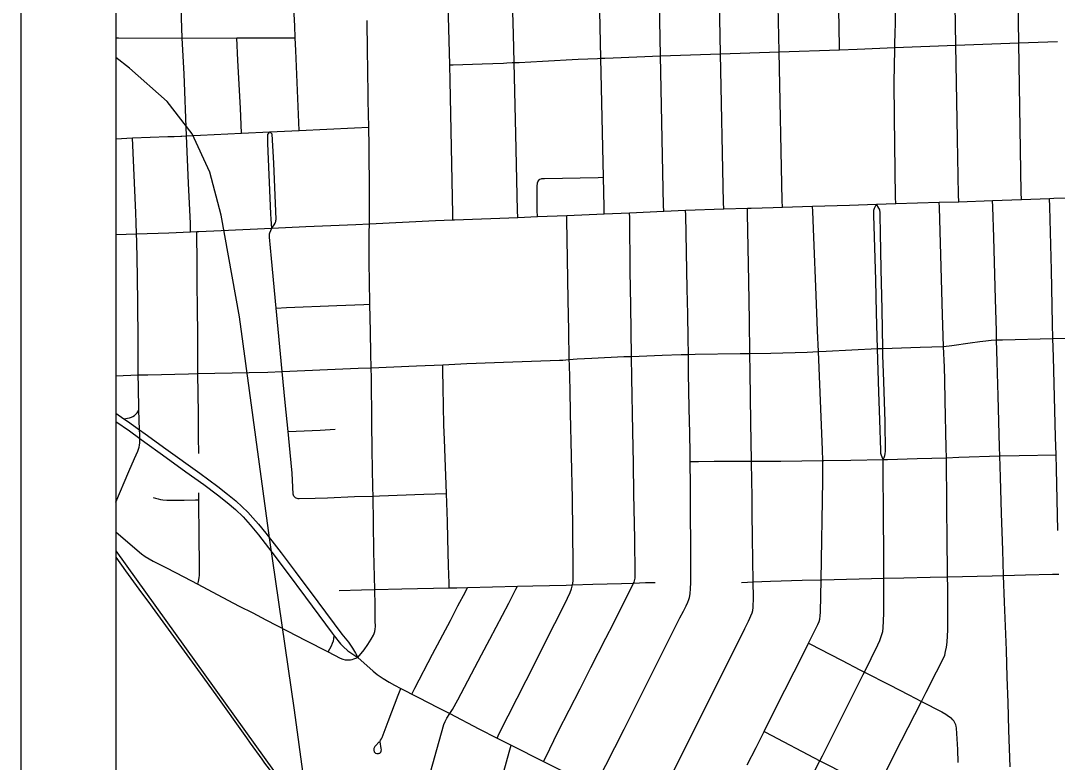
# Model space of a CAD drawing. Extents: x -6.4 to 34, y -4.2 to 22.
# Drawn here: x 2 to 3.091, y 17.542 to 18.322 of the extents above; entities that cross this region are included whole.
import ezdxf

# ---------------------------------------------------------------- set-up
doc = ezdxf.new("R2010")
doc.units = 0
for name, color, linetype in [('GM_X_City_Street', 7, 'Continuous'), ('GM_X_Corporation', 7, 'Continuous'), ('GM_X_County_Road', 7, 'Continuous'), ('GM_X_Rail_Line', 7, 'Continuous'), ('GM_X_State_Route', 7, 'Continuous'), ('GM_X_US_Route', 7, 'Continuous'), ('SH_Data', 7, 'Continuous')]:
    doc.layers.add(name, color=color, linetype=linetype)

msp = doc.modelspace()

# ---------------------------------------------------------------- linework, layer by layer
at = {"layer": 'GM_X_City_Street'}
for points in [[(2.9206, 18.1297), (2.9205, 18.1363), (2.9192, 18.2207), (2.9189, 18.2573), (2.9196, 18.2918), (2.9197, 18.2938), (2.9198, 18.2998), (2.92, 18.3074), (2.9201, 18.3118), (2.9202, 18.3167), (2.9202, 18.3239), (2.9202, 18.3304), (2.919, 18.4084), (2.9185, 18.4442), (2.9178, 18.4927), (2.9154, 18.6071), (2.9144, 18.657), (2.9107, 18.8162), (2.9091, 18.8842)], [(3.0528, 18.134), (3.0527, 18.1413), (3.05, 18.2987), (3.0482, 18.4081), (3.0475, 18.4464), (3.0463, 18.5168), (3.0447, 18.6122), (3.0409, 18.8319), (3.0409, 18.8357)], [(2.9869, 18.1317), (2.9868, 18.1388), (2.9857, 18.1978), (2.984, 18.2962), (2.9815, 18.4445), (2.9805, 18.5012), (2.9787, 18.6108), (2.9775, 18.6778), (2.9749, 18.8223), (2.9748, 18.8258)], [(2.8616, 18.2916), (2.8616, 18.2946), (2.8597, 18.3936), (2.8588, 18.445), (2.8559, 18.6015), (2.8545, 18.675), (2.8538, 18.7007), (2.8536, 18.71), (2.8528, 18.7523), (2.852, 18.7846), (2.8515, 18.802), (2.8514, 18.8071)], [(2.6139, 18.1189), (2.6138, 18.1259), (2.6131, 18.1575), (2.6103, 18.2827), (2.6081, 18.3824), (2.6068, 18.439), (2.6056, 18.4954)], [(2.7397, 18.1241), (2.7395, 18.1309), (2.7363, 18.2872), (2.7333, 18.4366), (2.7332, 18.4424)], [(2.5229, 18.1152), (2.5227, 18.1224), (2.5209, 18.2028), (2.5192, 18.2781), (2.5185, 18.3078), (2.5179, 18.3313), (2.5159, 18.4319), (2.5158, 18.4359)], [(2.6765, 18.1219), (2.6763, 18.1278), (2.6732, 18.285), (2.6702, 18.4349), (2.6701, 18.4405)], [(2.1787, 18.1001), (2.1785, 18.1087), (2.1764, 18.1511), (2.1743, 18.201), (2.1718, 18.2662), (2.17, 18.3037), (2.1687, 18.3355), (2.1673, 18.3682)], [(2.293, 18.2066), (2.2893, 18.2908), (2.2888, 18.304), (2.2883, 18.3168), (2.2871, 18.3416), (2.2861, 18.3681)], [(2.4546, 18.1125), (2.4545, 18.119), (2.4518, 18.2588), (2.4514, 18.2757), (2.4489, 18.3648)], [(2.1, 18.3043), (2.1011, 18.3041), (2.1027, 18.304), (2.17, 18.3037), (2.2273, 18.3041), (2.2888, 18.304)], [(2.2323, 18.2038), (2.2311, 18.2302), (2.2284, 18.2803), (2.2273, 18.3041)], [(2.4514, 18.2757), (2.455, 18.2758), (2.4854, 18.2766), (2.5079, 18.2776), (2.5116, 18.2777), (2.517, 18.278), (2.5192, 18.2781), (2.5244, 18.2783), (2.5489, 18.2796), (2.5866, 18.2816), (2.5966, 18.2821), (2.6067, 18.2825), (2.6103, 18.2827), (2.6146, 18.2828), (2.6232, 18.2832), (2.6732, 18.285), (2.7363, 18.2872), (2.7979, 18.2894), (2.8616, 18.2916), (2.8801, 18.2923), (2.9197, 18.2938), (2.984, 18.2962), (3.05, 18.2987), (3.0909, 18.3003)], [(2.1, 18.198), (2.1175, 18.1988), (2.1548, 18.2002), (2.1615, 18.2004), (2.1683, 18.2007), (2.1694, 18.2008), (2.1743, 18.201), (2.181, 18.2013), (2.189, 18.2018), (2.2323, 18.2038), (2.2622, 18.2052), (2.293, 18.2066), (2.3513, 18.2093), (2.3662, 18.21)], [(2.2641, 18.1039), (2.2636, 18.1132), (2.2632, 18.1191), (2.2601, 18.1931), (2.2599, 18.2023), (2.2622, 18.2052)], [(2.2641, 18.1039), (2.2666, 18.1073), (2.2677, 18.1091), (2.2681, 18.1101), (2.2684, 18.111), (2.2685, 18.112), (2.2686, 18.1131), (2.2663, 18.1723), (2.2645, 18.2026), (2.2622, 18.2052)], [(2.1219, 18.0979), (2.1214, 18.1096), (2.121, 18.12), (2.1175, 18.1988)], [(2.5436, 18.116), (2.5435, 18.1225), (2.5434, 18.1437), (2.5435, 18.1486), (2.5436, 18.1504), (2.5438, 18.1517), (2.5442, 18.1528), (2.5446, 18.1537), (2.5455, 18.1547), (2.5462, 18.1553), (2.5474, 18.1558), (2.5481, 18.156), (2.5492, 18.1561), (2.5509, 18.1562), (2.6075, 18.1573), (2.6131, 18.1575)], [(2.7644, 17.5395), (2.7738, 17.5576), (2.7822, 17.5746), (2.7946, 17.5993), (2.8231, 17.6559), (2.8288, 17.6674), (2.8386, 17.687), (2.8399, 17.6903), (2.8406, 17.6927), (2.8411, 17.6963), (2.8415, 17.6999), (2.842, 17.734), (2.8439, 17.8385), (2.8438, 17.8595), (2.8437, 17.8707), (2.8393, 17.9741), (2.8384, 17.9961), (2.8368, 18.0334), (2.8344, 18.0944), (2.8334, 18.1213), (2.8332, 18.127)], [(2.9075, 17.8607), (2.9062, 17.8632), (2.9055, 17.8647), (2.9051, 17.867), (2.9048, 17.8702), (2.9039, 17.9024), (2.903, 17.9314), (2.9014, 17.9773), (2.9005, 18.015), (2.8995, 18.0491), (2.8976, 18.1174), (2.8976, 18.1202), (2.8977, 18.1227), (2.898, 18.1239), (2.8984, 18.1249), (2.9004, 18.1291)], [(2.9075, 17.8607), (2.9085, 17.8627), (2.9092, 17.8647), (2.9095, 17.8665), (2.9097, 17.8693), (2.9095, 17.9003), (2.908, 17.9425), (2.9071, 17.9704), (2.907, 17.9775), (2.9062, 18.0182), (2.9054, 18.0609), (2.9046, 18.0989), (2.9041, 18.1173), (2.9041, 18.1204), (2.9039, 18.1229), (2.9034, 18.124), (2.9029, 18.125), (2.9004, 18.1291)], [(2.9071, 17.526), (2.9268, 17.5651), (2.9476, 17.6062), (2.9525, 17.6159), (2.9636, 17.6373), (2.9705, 17.6511), (2.9722, 17.6549), (2.9731, 17.6585), (2.9741, 17.6634), (2.9746, 17.6684), (2.9754, 17.6816), (2.9753, 17.7263), (2.9751, 17.7373), (2.9749, 17.7534), (2.9748, 17.7657), (2.9744, 17.8209), (2.974, 17.854), (2.9739, 17.8624), (2.9737, 17.8729), (2.9726, 17.9225), (2.9721, 17.944), (2.9718, 17.9576), (2.971, 17.9796), (2.9698, 18.0128), (2.9676, 18.088), (2.9665, 18.1257), (2.9664, 18.1311)], [(3.041, 17.5374), (3.0397, 17.5759), (3.0388, 17.605), (3.038, 17.6318), (3.037, 17.6602), (3.035, 17.7104), (3.0341, 17.7387), (3.0333, 17.7652), (3.0319, 17.8039), (3.0308, 17.842), (3.0301, 17.8643), (3.0298, 17.8734), (3.0284, 17.9277), (3.0275, 17.9634), (3.0268, 17.9863), (3.0265, 17.9958), (3.0256, 18.0293), (3.0238, 18.0941), (3.0227, 18.1264), (3.0225, 18.1329)], [(3.091, 17.7859), (3.0897, 17.8509), (3.0893, 17.8656), (3.0888, 17.8842), (3.0866, 17.9686), (3.086, 17.9878), (3.0856, 18.0034), (3.0845, 18.0597), (3.0828, 18.1263), (3.0825, 18.1351)], [(2.5011, 17.5676), (2.5035, 17.5724), (2.5318, 17.6282), (2.5621, 17.6881), (2.5708, 17.7053), (2.5754, 17.7146), (2.5782, 17.7209), (2.5795, 17.7245), (2.5806, 17.7289), (2.5811, 17.7327), (2.5814, 17.75), (2.5804, 17.8197), (2.5786, 17.9092), (2.578, 17.9334), (2.5773, 17.96), (2.5771, 17.9659), (2.5765, 17.9961), (2.5759, 18.0284), (2.5752, 18.0717), (2.5746, 18.1128), (2.5746, 18.1173)], [(2.5501, 17.5429), (2.5521, 17.5469), (2.5656, 17.5746), (2.5885, 17.6195), (2.5998, 17.6417), (2.6157, 17.6727), (2.6237, 17.6882), (2.6448, 17.7307), (2.6453, 17.7317), (2.6463, 17.7358), (2.6463, 17.7399), (2.646, 17.7772), (2.6452, 17.8245), (2.6447, 17.8563), (2.644, 17.8904), (2.6429, 17.9464), (2.6426, 17.9691), (2.642, 18.0227), (2.6413, 18.0587), (2.6407, 18.1148), (2.6406, 18.1202)], [(2.6058, 17.5198), (2.6349, 17.5771), (2.6935, 17.6941), (2.6973, 17.7012), (2.7001, 17.7068), (2.7018, 17.7105), (2.703, 17.7134), (2.7036, 17.7156), (2.7042, 17.7193), (2.7048, 17.725), (2.7052, 17.7308), (2.7051, 17.763), (2.7047, 17.8113), (2.7048, 17.8328), (2.7045, 17.8585), (2.7044, 17.867), (2.7039, 17.8883), (2.7032, 17.9141), (2.7029, 17.9336), (2.7026, 17.9507), (2.7024, 17.9712), (2.7021, 17.9878), (2.7017, 18.0136), (2.7011, 18.0402), (2.6996, 18.1175), (2.6995, 18.1227)], [(2.6628, 17.4855), (2.6646, 17.4891), (2.6786, 17.5166), (2.687, 17.5334), (2.7543, 17.6672), (2.762, 17.6827), (2.7657, 17.6905), (2.7696, 17.6992), (2.7703, 17.7018), (2.7707, 17.7049), (2.771, 17.7155), (2.7706, 17.7319), (2.7698, 17.7782), (2.7695, 17.8045), (2.7694, 17.8209), (2.7689, 17.8576), (2.7689, 17.8588), (2.7683, 17.8999), (2.7675, 17.9524), (2.7672, 17.9722), (2.7667, 18.0064), (2.766, 18.0479), (2.7646, 18.1195), (2.7645, 18.1249)], [(2.2879, 17.8212), (2.2874, 17.8221), (2.287, 17.8231), (2.2868, 17.8243), (2.2855, 17.8463), (2.2835, 17.8678), (2.2815, 17.8901), (2.2783, 17.9204), (2.2751, 17.953), (2.2708, 17.9977), (2.2688, 18.0199), (2.2637, 18.0719), (2.2618, 18.0943), (2.2618, 18.0969), (2.2619, 18.098), (2.2622, 18.099), (2.2641, 18.1039)], [(2.1873, 17.867), (2.1871, 17.8844), (2.1869, 17.9087), (2.1865, 17.9509), (2.1865, 17.9787), (2.1863, 17.9948), (2.186, 18.0171), (2.1858, 18.0477), (2.1855, 18.0747), (2.1854, 18.0913), (2.1853, 18.1004)], [(2.2688, 18.0199), (2.2797, 18.0205), (2.3325, 18.0225), (2.3611, 18.0237), (2.3673, 18.024)], [(2.1, 17.9487), (2.1237, 17.9495), (2.1336, 17.9498), (2.1764, 17.9506), (2.1865, 17.9509), (2.2404, 17.9521), (2.2601, 17.9524), (2.2751, 17.953), (2.3226, 17.9551), (2.355, 17.9565), (2.3688, 17.9571), (2.4164, 17.959), (2.4441, 17.9603), (2.4693, 17.9616), (2.5178, 17.9634), (2.5373, 17.9639), (2.5669, 17.9649), (2.5703, 17.9651), (2.5735, 17.9655), (2.5771, 17.9659), (2.5856, 17.9665), (2.6008, 17.9672), (2.6344, 17.9689), (2.6426, 17.9691), (2.6748, 17.9703), (2.6947, 17.9712), (2.7024, 17.9712), (2.7095, 17.9713), (2.7568, 17.972), (2.7672, 17.9722), (2.7891, 17.9725), (2.8276, 17.9736), (2.8393, 17.9741), (2.8474, 17.9744), (2.9014, 17.9773), (2.9033, 17.9774), (2.907, 17.9775), (2.9462, 17.9786), (2.971, 17.9796), (2.9797, 17.9804), (2.9988, 17.9833), (3.0091, 17.9848), (3.0155, 17.9855), (3.021, 17.986), (3.0268, 17.9863), (3.033, 17.9865), (3.086, 17.9878), (3.1419, 17.9892)], [(2.4508, 17.7256), (2.4506, 17.7307), (2.4501, 17.7488), (2.4494, 17.7775), (2.4489, 17.7955), (2.4479, 17.825), (2.4466, 17.8624), (2.4457, 17.8816), (2.4454, 17.8891), (2.4452, 17.8971), (2.4445, 17.9364), (2.4442, 17.9541), (2.4441, 17.9603)], [(2.2815, 17.8901), (2.315, 17.8916), (2.3309, 17.8924)], [(2.7045, 17.8585), (2.7055, 17.8585), (2.7132, 17.8586), (2.7296, 17.8588), (2.7639, 17.8588), (2.7689, 17.8588), (2.7802, 17.8588), (2.7997, 17.8588), (2.8438, 17.8595), (2.845, 17.8595), (2.8735, 17.8599), (2.9075, 17.8607), (2.912, 17.8607), (2.9431, 17.8615), (2.9739, 17.8624), (2.987, 17.863), (3.0301, 17.8643), (3.0506, 17.8649), (3.0893, 17.8656)], [(2.7908, 17.4448), (2.8408, 17.5438), (2.8434, 17.549), (2.8687, 17.5993), (2.8864, 17.6345), (2.8876, 17.637), (2.9019, 17.6657), (2.904, 17.6702), (2.9058, 17.6755), (2.9069, 17.6798), (2.9074, 17.6837), (2.9081, 17.6987), (2.9082, 17.7357), (2.908, 17.7702), (2.9078, 17.7923), (2.9075, 17.8596), (2.9075, 17.8607)], [(2.1395, 17.8208), (2.1418, 17.8199), (2.1445, 17.8191), (2.1469, 17.8185), (2.1496, 17.8181), (2.1536, 17.8178), (2.1588, 17.8178), (2.1718, 17.818), (2.184, 17.8183), (2.1874, 17.8183)], [(2.1863, 17.7295), (2.1869, 17.7323), (2.1877, 17.736), (2.188, 17.7391), (2.1881, 17.7421), (2.188, 17.7512), (2.1879, 17.7781), (2.1874, 17.8183), (2.1873, 17.8254)], [(2.2879, 17.8212), (2.2886, 17.8207), (2.2894, 17.8202), (2.2905, 17.8199), (2.2916, 17.8197), (2.2928, 17.8196), (2.3098, 17.8199), (2.3226, 17.8203), (2.3511, 17.8216), (2.3707, 17.8222), (2.3776, 17.8225), (2.424, 17.8241), (2.4479, 17.825)], [(2.1, 17.7845), (2.1175, 17.7693), (2.127, 17.7614), (2.131, 17.7586), (2.1395, 17.7536), (2.1533, 17.7465), (2.1716, 17.7372), (2.1863, 17.7295), (2.2066, 17.7187), (2.2299, 17.7065), (2.2441, 17.6992), (2.2579, 17.692), (2.2811, 17.68), (2.2993, 17.6705), (2.3234, 17.6582), (2.3362, 17.6516), (2.339, 17.6505), (2.3413, 17.65), (2.3432, 17.6498), (2.345, 17.6498), (2.3468, 17.65), (2.3486, 17.6504), (2.3505, 17.651), (2.3547, 17.6525)], [(2.7584, 17.7314), (2.7647, 17.7317), (2.7706, 17.7319), (2.7887, 17.7326), (2.8223, 17.7337), (2.842, 17.734), (2.8427, 17.7341), (2.9082, 17.7357), (2.929, 17.7362), (2.9567, 17.7369), (2.9751, 17.7373), (3.0222, 17.7384), (3.0341, 17.7387), (3.057, 17.7393), (3.0856, 17.74), (3.0921, 17.7401)], [(2.3351, 17.723), (2.3586, 17.7235), (2.3724, 17.7239), (2.4009, 17.7247), (2.4508, 17.7256), (2.459, 17.7258), (2.4702, 17.7261), (2.5226, 17.7273), (2.5388, 17.7278), (2.5737, 17.7285), (2.5806, 17.7289), (2.6019, 17.7294), (2.6321, 17.7303), (2.6448, 17.7307), (2.6574, 17.7311), (2.6675, 17.7314)], [(2.3839, 17.3655), (2.3906, 17.3881), (2.3996, 17.4197), (2.41, 17.4557), (2.4261, 17.5142), (2.4451, 17.5818), (2.4465, 17.5852), (2.4482, 17.5885), (2.4513, 17.5933), (2.4541, 17.5976), (2.4598, 17.608), (2.4848, 17.6553), (2.4935, 17.6717), (2.5136, 17.7094), (2.521, 17.7242), (2.5226, 17.7273)], [(2.4114, 17.6139), (2.4146, 17.6201), (2.4331, 17.6557), (2.452, 17.6914), (2.46, 17.7066), (2.4679, 17.7216), (2.4702, 17.7261)], [(2.3234, 17.6582), (2.3269, 17.6648), (2.328, 17.6675), (2.3289, 17.67), (2.3294, 17.672), (2.3296, 17.6753)], [(2.8288, 17.6674), (2.831, 17.6663), (2.8511, 17.6559), (2.8641, 17.6491), (2.883, 17.6393), (2.8876, 17.637), (2.9139, 17.6235), (2.9344, 17.6131), (2.9476, 17.6062), (2.9692, 17.5951), (2.9732, 17.5927), (2.9762, 17.5907), (2.9788, 17.5888)], [(2.3772, 17.5636), (2.3733, 17.5595), (2.3726, 17.5588), (2.3721, 17.558), (2.3718, 17.5574), (2.3716, 17.5567), (2.3715, 17.5555), (2.3715, 17.5544), (2.3717, 17.5537), (2.372, 17.553), (2.3724, 17.5525), (2.3733, 17.5518), (2.3746, 17.5514), (2.3755, 17.5514), (2.3763, 17.5514), (2.3772, 17.5516), (2.3778, 17.5518), (2.3783, 17.5522), (2.3788, 17.5528), (2.3792, 17.5539), (2.3793, 17.5546), (2.3794, 17.5553), (2.3792, 17.5568), (2.3781, 17.5635), (2.3782, 17.5645), (2.3786, 17.5654), (2.3794, 17.5668), (2.3801, 17.5683), (2.3812, 17.5709), (2.3865, 17.585), (2.3972, 17.6129), (2.4, 17.6199)], [(2.9862, 17.542), (2.9859, 17.5555), (2.9846, 17.5781), (2.9842, 17.58), (2.9838, 17.5817), (2.9831, 17.5831), (2.9825, 17.5843), (2.9817, 17.5856), (2.9807, 17.5867), (2.9788, 17.5888)], [(2.7822, 17.5746), (2.7836, 17.5738), (2.8408, 17.5438), (2.8486, 17.5397), (2.8771, 17.525), (2.9, 17.5132), (2.9006, 17.5129), (2.9192, 17.5034), (2.9343, 17.4956), (2.9613, 17.4821), (2.9753, 17.4749), (2.98, 17.4724), (2.9826, 17.4708), (2.9846, 17.4695), (2.9862, 17.4684)], [(2.4376, 17.2914), (2.4389, 17.296), (2.4531, 17.3432), (2.4698, 17.3998), (2.4796, 17.4334), (2.4912, 17.4735), (2.5082, 17.5323), (2.514, 17.5527), (2.516, 17.5601)]]:
    msp.add_lwpolyline(points, dxfattribs=at)
at = {"layer": 'GM_X_Corporation'}
for points in [[(6.2003, 20.6471), (5.4344, 20.629), (3.7497, 20.5943), (3.7457, 20.5942), (3.7296, 20.594), (3.724, 20.5933), (3.6226, 20.5923), (3.4154, 20.5885), (3.3574, 20.5875), (2.2664, 20.5682), (2.1, 20.565), (2.1, 15.8155)], [(2.1, 19.3309), (2.1, 17.0718)]]:
    msp.add_lwpolyline(points, dxfattribs=at)
at = {"layer": 'GM_X_County_Road'}
msp.add_line((2.1, 18.0971), (2.1219, 18.0979), dxfattribs=at)
for points in [[(2.8013, 18.1261), (2.8012, 18.1331), (2.7979, 18.2894), (2.7952, 18.4187)], [(2.3547, 17.6525), (2.3612, 17.6606), (2.3651, 17.6659), (2.3686, 17.6717), (2.371, 17.6758), (2.3718, 17.6776), (2.3724, 17.6796), (2.3729, 17.6822), (2.3731, 17.6851), (2.373, 17.6911), (2.3728, 17.7069), (2.3724, 17.7239), (2.3716, 17.7639), (2.3712, 17.794), (2.3707, 17.8222), (2.3706, 17.8313), (2.3699, 17.8705), (2.3694, 17.8995), (2.369, 17.9464), (2.3688, 17.9571), (2.3684, 17.9716), (2.368, 17.9952), (2.3673, 18.024), (2.3668, 18.0486), (2.3667, 18.0667), (2.3666, 18.0828), (2.3665, 18.0925), (2.3666, 18.0991), (2.3669, 18.1086), (2.367, 18.1239), (2.3669, 18.1399), (2.3665, 18.1902), (2.3662, 18.21), (2.3657, 18.2382), (2.3654, 18.2513), (2.3652, 18.2622), (2.3651, 18.2738), (2.3649, 18.2872), (2.3648, 18.2973), (2.3645, 18.3153), (2.3644, 18.3222)], [(2.1219, 18.0979), (2.1558, 18.0991), (2.1787, 18.1001), (2.1853, 18.1004), (2.1875, 18.1005), (2.211, 18.1016), (2.2641, 18.1039), (2.2998, 18.1055), (2.3526, 18.1078), (2.3669, 18.1086), (2.4364, 18.1118), (2.4546, 18.1125), (2.4563, 18.1126), (2.5229, 18.1152), (2.5436, 18.116), (2.5746, 18.1173), (2.6139, 18.1189), (2.6406, 18.1202), (2.6765, 18.1219), (2.6995, 18.1227), (2.7397, 18.1241), (2.7645, 18.1249), (2.7684, 18.125), (2.7915, 18.1258), (2.8013, 18.1261), (2.8332, 18.127), (2.8719, 18.1282), (2.9004, 18.1291), (2.9206, 18.1297), (2.9664, 18.1311), (2.9869, 18.1317), (3.0225, 18.1329), (3.0528, 18.134), (3.0825, 18.1351), (3.0868, 18.1353), (3.1347, 18.1369)], [(2.1, 17.8159), (2.1136, 17.8479), (2.1196, 17.8615), (2.1233, 17.8694), (2.1245, 17.8737), (2.125, 17.8758), (2.1253, 17.8783), (2.1254, 17.8826), (2.1253, 17.8868), (2.1251, 17.8917), (2.1242, 17.9126), (2.1238, 17.9374), (2.1237, 17.9495), (2.1235, 17.9873), (2.1232, 18.0241), (2.1228, 18.0532), (2.122, 18.0899), (2.1219, 18.0979)], [(2.1085, 17.9034), (2.1122, 17.9039), (2.1143, 17.9043), (2.1164, 17.905), (2.118, 17.9058), (2.1196, 17.9068), (2.1211, 17.9082), (2.1224, 17.9097), (2.1242, 17.9126)]]:
    msp.add_lwpolyline(points, dxfattribs=at)
at = {"layer": 'GM_X_Rail_Line'}
msp.add_line((2.1, 17.7647), (2.3038, 17.4809), dxfattribs=at)
msp.add_lwpolyline([(2.3038, 17.4809), (2.2882, 17.597), (2.2619, 17.7783), (2.2303, 18.0107), (2.2108, 18.1174), (2.1989, 18.1629), (2.1803, 18.2032), (2.154, 18.237), (2.1146, 18.2721), (2.1, 18.2833)], dxfattribs=at)
at = {"layer": 'GM_X_State_Route'}
msp.add_lwpolyline([(2.1, 17.7578), (2.1103, 17.7435), (2.1242, 17.7244), (2.1364, 17.7078), (2.1382, 17.7053), (2.1887, 17.6358), (2.2054, 17.613), (2.2374, 17.5679), (2.2414, 17.5624), (2.2537, 17.5454), (2.2566, 17.5414), (2.2613, 17.5349), (2.2723, 17.5198), (2.3053, 17.4743), (2.3339, 17.4349), (2.3488, 17.4142), (2.367, 17.3891), (2.3839, 17.3655), (2.3904, 17.3569), (2.4224, 17.3126), (2.423, 17.3117)], dxfattribs=at)
at = {"layer": 'GM_X_US_Route'}
msp.add_line((2.3522, 17.6569), (2.3547, 17.6525), dxfattribs=at)
for points in [[(2.1, 17.9093), (2.1085, 17.9034), (2.1122, 17.9009), (2.1251, 17.8917), (2.1309, 17.8876), (2.1525, 17.8719), (2.1884, 17.8462), (2.2074, 17.8322), (2.2177, 17.8242), (2.2263, 17.8171), (2.2331, 17.8108), (2.2388, 17.8052), (2.2443, 17.7993), (2.25, 17.7927), (2.2578, 17.7831), (2.2668, 17.772), (2.274, 17.7626), (2.2889, 17.7427), (2.3127, 17.7108), (2.338, 17.677), (2.3447, 17.6684), (2.3491, 17.6622), (2.3522, 17.6569)], [(2.1, 17.9006), (2.1143, 17.8907), (2.1254, 17.8826), (2.1304, 17.879), (2.1491, 17.8655), (2.1737, 17.8477), (2.1925, 17.8343), (2.207, 17.8236), (2.2173, 17.8155), (2.2258, 17.8081), (2.2339, 17.8003), (2.2414, 17.7919), (2.25, 17.7813), (2.2641, 17.763), (2.2802, 17.7417), (2.2996, 17.7159), (2.3276, 17.6779), (2.3296, 17.6753), (2.3364, 17.6666), (2.3392, 17.6638), (2.3441, 17.6595), (2.3547, 17.6525)], [(2.3547, 17.6525), (2.3709, 17.6379), (2.375, 17.6346), (2.3782, 17.6324), (2.3813, 17.6304), (2.3877, 17.6265), (2.3934, 17.6233), (2.4, 17.6199)], [(2.4, 17.6199), (2.4057, 17.6169), (2.4114, 17.6139), (2.4184, 17.6103), (2.439, 17.5997), (2.4513, 17.5933), (2.4821, 17.5772), (2.5011, 17.5676), (2.516, 17.5601), (2.5501, 17.5429), (2.5751, 17.5302)]]:
    msp.add_lwpolyline(points, dxfattribs=at)
at = {"layer": 'SH_Data'}
for p, q in [((2, 21), (2, 14)), ((2.1, 20.9), (2.1, 14.1))]:
    msp.add_line(p, q, dxfattribs=at)

doc.saveas('drawing.dxf')
